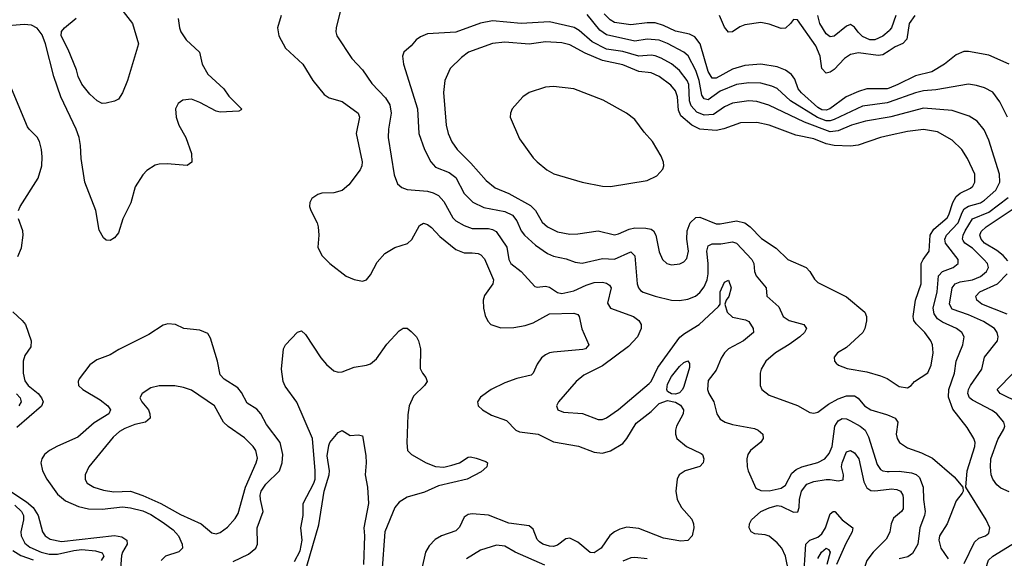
# Model space of a CAD drawing. Header units: inches. Extents: x 1308407 to 1441228, y 959628 to 1036311.
# Tile 506 of 656: x 1405724 to 1410567, y 971820 to 974469. Entities that reach past the tile are written whole.
import ezdxf

# ---------------------------------------------------------------- set-up
doc = ezdxf.new("R2010")
doc.units = ezdxf.units.IN
doc.header["$MEASUREMENT"] = 0
doc.layers.add('B4907', color=7, linetype='Continuous')
doc.layers.add('B4917', color=7, linetype='Continuous')

msp = doc.modelspace()

# ---------------------------------------------------------------- linework, layer by layer
at = {"layer": 'B4907', "color": 5}
for points, elevation in [([(1406233.1, 974510), (1406278.6, 974450), (1406308, 974350), (1406254.8, 974170), (1406230, 974108.7), (1406210, 974079), (1406190, 974069), (1406150, 974059), (1406130, 974057.2), (1406105.2, 974070), (1406070, 974102.7), (1406030, 974152), (1406011.2, 974190), (1406003.2, 974223.2), (1405963.3, 974323.3), (1405927.7, 974390), (1405929.4, 974410.6), (1405944.5, 974430), (1406002.5, 974477.5)], 2860), ([(1407304.6, 974530), (1407281.1, 974430), (1407279.5, 974410), (1407284.2, 974390), (1407358.6, 974278.6), (1407410, 974223.1), (1407455.5, 974155.5), (1407524.2, 974084.2), (1407545.5, 974050), (1407551.5, 974010), (1407537.4, 973930), (1407536, 973890), (1407565.8, 973705.8), (1407582.7, 973662.7), (1407604.3, 973644.3), (1407630, 973634.4), (1407730, 973626.2), (1407758.5, 973618.5), (1407784.8, 973604.8), (1407810, 973574.7), (1407855.3, 973495.3), (1407870, 973479.8), (1407910, 973456.8), (1407950, 973442.5), (1408030, 973442.2), (1408050, 973437.9), (1408067.3, 973427.3), (1408120.9, 973350), (1408129.5, 973290), (1408140.2, 973270), (1408190, 973231.3), (1408257.1, 973157.1), (1408270, 973153.6), (1408310, 973158), (1408330, 973154.3), (1408370, 973127.7), (1408390, 973122.9), (1408450, 973135.3), (1408510, 973163.4), (1408550, 973176.3), (1408590, 973178.1), (1408610, 973173.1), (1408624.2, 973164.2), (1408633.7, 973150), (1408615, 973075.1), (1408629.2, 973050), (1408743.8, 973010), (1408768.5, 972990), (1408781.3, 972970), (1408780.9, 972950), (1408762.3, 972910), (1408718.2, 972861.8), (1408590, 972766.2), (1408498.6, 972721.4), (1408460.3, 972690), (1408373.4, 972590), (1408364.9, 972570), (1408370.5, 972550), (1408398.6, 972538.6), (1408491.8, 972531.8), (1408570, 972503.1), (1408590, 972503.6), (1408610, 972510.3), (1408670, 972551.3), (1408820.8, 972679.2), (1408830, 972690.2), (1408862, 972758), (1408971.7, 972908.3), (1408993.5, 972926.5), (1409066, 972970), (1409161, 973059), (1409169.7, 973070.3), (1409170, 973130.4), (1409190, 973177.6), (1409210, 973188), (1409222.8, 973150), (1409212.7, 973107.3), (1409199.3, 973090), (1409192, 973070), (1409204, 973030), (1409230, 973006), (1409293.1, 972993.1), (1409310, 972984.9), (1409331, 972950), (1409332.4, 972930), (1409283.6, 972890), (1409210.1, 972849.9), (1409190, 972830.8), (1409174.8, 972805.2), (1409150, 972744.7), (1409110, 972694), (1409106.7, 972650), (1409113.6, 972630), (1409138, 972590), (1409153.4, 972530), (1409170, 972504.9), (1409193.4, 972490), (1409230, 972478.5), (1409338, 972458), (1409356.4, 972450), (1409379.5, 972430), (1409380.9, 972410), (1409370, 972391.8), (1409318, 972350), (1409305.3, 972330), (1409300.3, 972310), (1409301.3, 972270), (1409306.7, 972250), (1409344.6, 972164.6), (1409370, 972153.4), (1409410, 972151.6), (1409470, 972165.3), (1409490, 972179.4), (1409521.8, 972238.2), (1409543.5, 972256.5), (1409570.7, 972269.3), (1409650, 972290.6), (1409684.2, 972310), (1409705, 972335), (1409719.5, 972370), (1409734, 972470), (1409750, 972495.9), (1409770, 972508.1), (1409790, 972506.9), (1409810, 972496.6), (1409857.3, 972470), (1409882.2, 972450), (1409898.4, 972418.4), (1409941.4, 972281.4), (1409957.4, 972257.4), (1409969.6, 972249.6), (1409990, 972246.3), (1410000, 972246.6)], 2940), ([(1406504.5, 974475.5), (1406510.2, 974430), (1406516.9, 974410), (1406543.6, 974370), (1406608.7, 974310), (1406621.5, 974250), (1406650, 974200.9), (1406728.9, 974130), (1406753.7, 974093.7), (1406814.9, 974030), (1406814.4, 974025.6), (1406801.4, 974018.6), (1406710, 974013.8), (1406690, 974019), (1406610, 974061.9), (1406570, 974077.7), (1406526.7, 974073.3), (1406503, 974057), (1406491.4, 974030), (1406493.4, 973990), (1406507.1, 973950), (1406540.9, 973890), (1406570, 973810.8), (1406571.3, 973768.7), (1406548.4, 973751.6), (1406450, 973760.5), (1406410, 973758.7), (1406390, 973753.3), (1406350, 973727.6), (1406330, 973705.6), (1406292.5, 973647.5), (1406270.8, 973569.2), (1406231.4, 973490), (1406210, 973421.2), (1406190, 973396), (1406170, 973382.7), (1406150, 973385.2), (1406136.6, 973396.6), (1406114.7, 973434.7), (1406098.3, 973530), (1406044.2, 973670), (1406026.1, 973786.1), (1406023.2, 973850), (1406016.2, 973890), (1406001.7, 973930), (1405926.6, 974090), (1405891.6, 974190), (1405851.6, 974350), (1405835.1, 974395.1), (1405810, 974427.2), (1405782.6, 974442.6), (1405745.8, 974445.8), (1405630, 974435.4)], 2880), ([(1407010.2, 974489.8), (1406992.8, 974430), (1406999.1, 974390), (1407031.4, 974330), (1407116.5, 974250), (1407165.5, 974170), (1407221.3, 974101.3), (1407245.7, 974085.7), (1407310, 974067.3), (1407389.1, 974010), (1407395.8, 973990), (1407379.4, 973910), (1407408.2, 973770), (1407407.1, 973750), (1407399.3, 973730), (1407343, 973657), (1407310.8, 973629.2), (1407270, 973618.4), (1407210, 973615.4), (1407191, 973610), (1407160.7, 973590), (1407150.5, 973570), (1407150.4, 973550), (1407156.4, 973530), (1407186.7, 973470), (1407192, 973450), (1407195.8, 973410), (1407190.4, 973350), (1407210.3, 973310), (1407249.1, 973270), (1407330, 973207.6), (1407370, 973192.1), (1407410, 973183.2), (1407430, 973190.2), (1407450, 973214.9), (1407483, 973277), (1407520.5, 973319.5), (1407570, 973348.7), (1407631.7, 973368.3), (1407652.3, 973387.7), (1407690, 973457.8), (1407710, 973468.4), (1407730, 973462.3), (1407750, 973447.1), (1407790, 973402.9), (1407870, 973339.1), (1407910, 973321.9), (1407950, 973323.2), (1407978.8, 973318.8), (1407992.6, 973312.6), (1408010, 973293.4), (1408054, 973190), (1408051.8, 973170), (1408010, 973112.4), (1408004, 973090), (1408005.3, 973050), (1408013.9, 973013.9), (1408026.1, 972986.1), (1408041.1, 972970), (1408090, 972953.9), (1408154.8, 972954.8), (1408210, 972965.2), (1408250, 972978.1), (1408330, 973023), (1408450, 973026.4), (1408470, 973018.9), (1408476.5, 973010), (1408488.4, 972948.4), (1408523, 972870), (1408507.3, 972850), (1408493.4, 972846.6), (1408350, 972834.4), (1408330, 972831.2), (1408310, 972821.1), (1408290, 972806.4), (1408270, 972775.1), (1408250.2, 972730), (1408239.2, 972720.8), (1408170, 972704.1), (1408110, 972682.6), (1408043.7, 972650), (1407990, 972612.6), (1407975.3, 972590), (1407978.7, 972570), (1408001.1, 972550), (1408044.4, 972524.4), (1408118.1, 972498.1), (1408164.2, 972450), (1408182.3, 972442.3), (1408274.9, 972430), (1408350, 972393.3), (1408472.1, 972372.1), (1408550, 972343), (1408590, 972337.2), (1408630, 972348.2), (1408690, 972384.8), (1408710.3, 972409.7), (1408755.7, 972484.3), (1408830, 972543), (1408870, 972581.1), (1408910, 972595.6), (1408950, 972587.6), (1408974, 972574), (1408988.3, 972550), (1408987.2, 972530), (1408955.1, 972470), (1408949, 972450), (1408948.9, 972430), (1408956.9, 972410), (1409003.6, 972370), (1409075.9, 972335.9), (1409082.6, 972330), (1409089.1, 972310), (1409085.5, 972290), (1409070, 972272.4), (1408997.6, 972250), (1408967.9, 972230), (1408957.8, 972210), (1408951.6, 972150), (1408957.8, 972110), (1408979.6, 972070), (1409030, 972012), (1409037.5, 971990), (1409039.3, 971970), (1409031.2, 971930), (1409010, 971907.7), (1408976.2, 971903.8), (1408890, 971919.6), (1408770, 971966.7), (1408710, 971972.9), (1408675.9, 971964.1), (1408649.1, 971950.9), (1408627.1, 971932.9), (1408584.2, 971870), (1408550, 971847.5), (1408530, 971848), (1408470, 971899), (1408430, 971918.8), (1408410, 971916), (1408370, 971884.5), (1408350, 971877.9), (1408330, 971879.9), (1408296.8, 971890), (1408280.8, 971900.8), (1408270, 971913.3), (1408250, 971963.1), (1408230, 971979.4), (1408130, 971992.5), (1408030, 972033), (1407950, 972038.9), (1407930, 972035.8), (1407910, 972022.7), (1407886.7, 971973.3), (1407870, 971955.9), (1407798.7, 971930), (1407768, 971912), (1407738.6, 971881.4), (1407720.5, 971850), (1407701.5, 971770)], 2920), ([(1410000, 973990.1), (1409884.2, 973970), (1409814.9, 973950), (1409750, 973922.4), (1409710, 973918.1), (1409584.7, 973964.7), (1409409.2, 974049.2), (1409350, 974067.6), (1409310.8, 974070.8), (1409230, 974058.2), (1409190, 974040.2), (1409136.6, 974003.4), (1409090, 973999.6), (1409054.9, 974014.9), (1409026.2, 974046.3), (1409018.9, 974070), (1409015, 974150), (1409007.4, 974170), (1408970, 974219.9), (1408930, 974252.2), (1408879.9, 974279.9), (1408850, 974291.2), (1408830, 974294), (1408770, 974289.6), (1408690, 974313.2), (1408610, 974323.6), (1408540.5, 974360.5), (1408476.4, 974416.4), (1408450.9, 974430.9), (1408330, 974458.9), (1408190, 974450.9), (1408050, 974463.6), (1407990, 974451.9), (1407870, 974407.2), (1407730, 974399.8), (1407695.2, 974384.8), (1407674, 974370), (1407650, 974340.5), (1407613.4, 974310), (1407607.2, 974290), (1407612.6, 974250), (1407681.5, 974030), (1407687.6, 973910), (1407715.5, 973830), (1407747, 973770), (1407770, 973743.9), (1407837.3, 973717.3), (1407870, 973693.7), (1407910, 973614.4), (1407952.1, 973572.1), (1408006.3, 973546.3), (1408110, 973526.6), (1408147.3, 973507.3), (1408170, 973480.7), (1408191.4, 973431.4), (1408206.8, 973410), (1408260.7, 973360.7), (1408320.1, 973320.1), (1408350, 973306.3), (1408412.6, 973292.6), (1408456.5, 973276.5), (1408490, 973271.5), (1408590, 973294.4), (1408650, 973291.9), (1408730, 973326.7), (1408750, 973307.7), (1408760.9, 973170), (1408767.7, 973150), (1408778.1, 973138.1), (1408790, 973129.4), (1408850.4, 973110), (1408930, 973090.6), (1408970, 973088.2), (1409010, 973095.1), (1409047.4, 973110), (1409070, 973128.1), (1409090, 973155.9), (1409104.8, 973190), (1409110, 973218.8), (1409111, 973270), (1409103.9, 973330), (1409110, 973357.3), (1409130, 973366.4), (1409173.2, 973366.8), (1409230, 973377.2), (1409250.2, 973370), (1409325.6, 973290), (1409335, 973270), (1409338.6, 973230), (1409345.5, 973210), (1409395.3, 973150), (1409398.3, 973110), (1409457.1, 973057.1), (1409478.5, 973010), (1409508.2, 972990), (1409580.5, 972970), (1409594.6, 972950), (1409584.2, 972930), (1409560.9, 972910), (1409508.6, 972871.4), (1409441.1, 972830), (1409394.3, 972790), (1409370.3, 972750), (1409365.3, 972730), (1409365.7, 972670), (1409374.4, 972650), (1409410, 972623.2), (1409550, 972572.3), (1409610, 972537.4), (1409630, 972534.3), (1409650, 972539.1), (1409701.8, 972578.2), (1409750, 972604.9), (1409790, 972618.6), (1409830, 972618.9), (1409847.8, 972607.8), (1409878.9, 972570), (1409910, 972550.1), (1409987.3, 972527.3), (1410000, 972521.9)], 2960), ([(1410000, 974064.2), (1409990, 974060.8), (1409870, 974044.4), (1409730, 973978), (1409710, 973971.8), (1409690, 973972), (1409648, 973988), (1409515.6, 974070), (1409450, 974130.5), (1409422.9, 974142.9), (1409370, 974156.3), (1409310, 974158.7), (1409250, 974149.9), (1409170, 974117), (1409110, 974075.8), (1409090, 974079.9), (1409078.5, 974098.5), (1409066.7, 974170), (1409050, 974218.7), (1409011.1, 974291.1), (1408990.2, 974310.2), (1408910, 974352.4), (1408870, 974367.9), (1408810, 974373.1), (1408750, 974363.6), (1408610, 974394.7), (1408577.6, 974417.6), (1408514.7, 974494.7)], 2940), ([(1410000, 974133.1), (1409990, 974129.2), (1409890, 974128.4), (1409850, 974116.6), (1409789.5, 974090), (1409708.5, 974031.5), (1409690, 974024.1), (1409670, 974026.3), (1409650, 974037.9), (1409568.5, 974110), (1409553, 974130), (1409536, 974176), (1409519.4, 974199.4), (1409490, 974221.2), (1409450, 974237.2), (1409370, 974250.9), (1409290, 974243.8), (1409230, 974226.6), (1409150, 974181), (1409130, 974181.9), (1409110, 974214.8), (1409070.2, 974350.2), (1409045.3, 974385.3), (1409018, 974398), (1408950, 974412.1), (1408890, 974441), (1408850, 974454.2), (1408810, 974454.1), (1408730, 974444.1), (1408650, 974455.9), (1408628.4, 974468.4), (1408598, 974498)], 2920), ([(1410000, 974316.2), (1409970, 974296.9), (1409946.5, 974293.5), (1409850, 974306.2), (1409810, 974298.4), (1409781.4, 974278.5), (1409730, 974223.6), (1409710, 974210.5), (1409690, 974206.5), (1409670, 974228.7), (1409660.5, 974290), (1409640.4, 974340.4), (1409550, 974468.2), (1409530, 974469.7), (1409515.3, 974450), (1409490, 974428.2), (1409470, 974425.9), (1409410, 974447.9), (1409370, 974455.9), (1409290, 974444.5), (1409265.7, 974434.3), (1409230, 974409.8), (1409210, 974407.9), (1409190, 974431.8), (1409165.9, 974490)], 2880), ([(1410000, 974415.2), (1409970, 974389), (1409930, 974369.9), (1409905.4, 974370), (1409870, 974385.8), (1409847.6, 974407.6), (1409830, 974433.2), (1409810, 974445.5), (1409790, 974437), (1409730, 974388.9), (1409710, 974384.8), (1409690, 974399.8), (1409659, 974450), (1409650.3, 974490)], 2860), ([(1410000, 973899.3), (1409958, 973890), (1409848.6, 973851.4), (1409810, 973847.8), (1409730, 973850.7), (1409690, 973858.5), (1409630, 973882.6), (1409541.9, 973901.9), (1409410, 973950.9), (1409350, 973964), (1409270, 973962.2), (1409187.9, 973932.1), (1409150, 973923.7), (1409070, 973931.1), (1409030, 973950.8), (1408976.6, 973996.6), (1408963.7, 974023.7), (1408959.6, 974090), (1408950, 974119.8), (1408927.2, 974147.2), (1408870, 974190.4), (1408830, 974207.8), (1408770, 974214.5), (1408690, 974247.3), (1408590, 974268.9), (1408504.7, 974304.7), (1408430, 974345.7), (1408390, 974355.8), (1408310, 974360.4), (1408230, 974349.4), (1408110, 974359.3), (1408050, 974352.8), (1407931.1, 974308.9), (1407896.4, 974283.6), (1407840.8, 974230), (1407814.4, 974170), (1407809.3, 974110.7), (1407822, 973950), (1407831.8, 973910), (1407850, 973868.9), (1407876.3, 973830), (1407943.3, 973763.3), (1408017.7, 973677.7), (1408062.9, 973642.9), (1408130, 973614.4), (1408235.7, 973555.7), (1408260.8, 973530), (1408294.1, 973474.1), (1408320.2, 973450), (1408370, 973426), (1408430, 973414.3), (1408470, 973415.3), (1408570, 973430.1), (1408650, 973411.5), (1408670, 973415.3), (1408721.1, 973438.9), (1408750, 973445.2), (1408804.2, 973444.2), (1408830, 973438.2), (1408841.3, 973430), (1408853.2, 973410), (1408870, 973327.3), (1408886.3, 973290), (1408906.4, 973270), (1408930, 973263.2), (1408970.7, 973269.3), (1408990, 973278.9), (1409004.8, 973295.2), (1409013.5, 973330), (1409005.2, 973390), (1409006.8, 973430), (1409021.2, 973470), (1409050, 973496.6), (1409070, 973497.7), (1409150, 973466), (1409170, 973464.5), (1409250, 973480.3), (1409290, 973470.1), (1409316.6, 973450), (1409373.3, 973393.3), (1409445.4, 973345.4), (1409502, 973290), (1409591.5, 973250), (1409610, 973230.3), (1409632.6, 973192.6), (1409650, 973176.8), (1409790, 973106.2), (1409881.3, 973030), (1409888.7, 973010), (1409888.8, 972988.8), (1409881.3, 972950), (1409870.2, 972930), (1409790, 972856.9), (1409745.7, 972830), (1409730.3, 972810), (1409732.2, 972790), (1409739.9, 972779.9), (1409750.8, 972770), (1409793.4, 972753.4), (1409890, 972736.8), (1409957.4, 972717.4), (1409990, 972703.9), (1410000, 972697.4)], 2980), ([(1405718.8, 973530), (1405727.2, 973550), (1405814.7, 973690), (1405832.7, 973750), (1405835.1, 973795.1), (1405832.1, 973830), (1405821.1, 973870), (1405810, 973890.8), (1405770.7, 973930), (1405763.1, 973943.1), (1405675.6, 974150)], 2920), ([(1405714.9, 973305.1), (1405732.8, 973347.2), (1405742.1, 973410), (1405740.5, 973430), (1405718.8, 973490)], 2920), ([(1405690, 973032.3), (1405737.3, 972990), (1405752.5, 972970), (1405780.1, 972890), (1405779.5, 972860.5), (1405750, 972818), (1405741.7, 972790), (1405741.4, 972730), (1405750, 972692.9), (1405765.9, 972670), (1405815.5, 972630), (1405831.1, 972610), (1405839.2, 972590), (1405831.8, 972568.2), (1405710, 972464.2)], 2880), ([(1406774.8, 971805.2), (1406850, 971839.8), (1406885.6, 971870), (1406893.1, 971890), (1406892.4, 971970), (1406922.5, 972050), (1406909, 972110), (1406907.2, 972130), (1406911.9, 972150), (1406934.7, 972185.3), (1407002.8, 972250), (1407015.8, 972290), (1407017.9, 972330), (1407005.9, 972390), (1406938.6, 972478.6), (1406910, 972530.9), (1406890, 972552.9), (1406843, 972583), (1406816, 972636), (1406797.9, 972657.9), (1406730, 972701.6), (1406710, 972723), (1406696.8, 972790), (1406662.6, 972902.6), (1406650, 972926), (1406610, 972941.6), (1406531.2, 972951.2), (1406490, 972969.6), (1406453.1, 972973.1), (1406430, 972967.6), (1406359.3, 972920.7), (1406212.7, 972847.3), (1406170, 972820.5), (1406104.1, 972795.9), (1406070, 972771.6), (1406017.5, 972702.5), (1406011.5, 972690), (1406013.8, 972670), (1406034.4, 972650), (1406120.3, 972600.3), (1406158.5, 972570), (1406171.1, 972550), (1406163.2, 972530), (1406090, 972487.2), (1406010, 972416.5), (1405910, 972372.5), (1405871.5, 972350), (1405846.9, 972330), (1405833.4, 972310), (1405828.4, 972290), (1405836.3, 972250), (1405857.8, 972210), (1405910, 972135.9), (1405950, 972103.3), (1406014.2, 972074.2), (1406062.9, 972062.9), (1406130, 972061.1), (1406230, 972072.6), (1406270, 972068.6), (1406330, 972053.2), (1406370, 972035.2), (1406430, 971996.8), (1406479.5, 971959.5), (1406506.1, 971930), (1406524, 971890), (1406524.4, 971870), (1406507.4, 971852.6), (1406441, 971830), (1406420.8, 971810)], 2920), ([(1407075.9, 971804.1), (1407103.1, 971856.9), (1407113.7, 971910), (1407107, 971970), (1407118.7, 972030), (1407117.7, 972090), (1407170.4, 972189.6), (1407176.7, 972210), (1407178.2, 972250), (1407163.8, 972410), (1407087.4, 972587.4), (1407030, 972667.6), (1407020.6, 972690), (1407012.3, 972750), (1407021.4, 972850), (1407032.4, 972870), (1407090, 972932.7), (1407110, 972938.3), (1407130, 972920.4), (1407205.6, 972805.6), (1407233.2, 972773.2), (1407270, 972741.5), (1407290, 972735.5), (1407310, 972737.8), (1407370, 972760.5), (1407430, 972769.4), (1407450, 972776.8), (1407478.4, 972801.6), (1407530, 972873.6), (1407590, 972938.7), (1407610, 972952.2), (1407630, 972952.7), (1407650, 972936.4), (1407676, 972910), (1407686, 972890), (1407696.1, 972850), (1407693.9, 972753.9), (1407704.9, 972730), (1407722.4, 972710), (1407728.7, 972690), (1407715.5, 972670), (1407661.9, 972618.1), (1407639.8, 972570), (1407633.6, 972526.4), (1407628.1, 972388.1), (1407631.4, 972350), (1407650.9, 972330.9), (1407723.8, 972290), (1407770, 972271.1), (1407810, 972269.1), (1407850, 972278), (1407887, 972290), (1407930, 972318.4), (1407941.4, 972318.5), (1407970, 972313.2), (1408016.1, 972296.1), (1408024.4, 972290), (1408022, 972270), (1407994.5, 972245.5), (1407924.9, 972210), (1407784.1, 972175.9), (1407714.8, 972145.2), (1407630, 972121.5), (1407590, 972096.6), (1407568.6, 972070), (1407520.8, 971950), (1407505.7, 971750)], 2880), ([(1405709.1, 972629.1), (1405726.6, 972610), (1405731, 972590), (1405719.6, 972570)], 2860), ([(1407122.2, 971730), (1407196, 971984), (1407221.4, 972150), (1407245.8, 972230), (1407247.5, 972250), (1407236.5, 972323.5), (1407244.3, 972375.7), (1407250, 972390.4), (1407290, 972438.8), (1407310, 972448), (1407350, 972424.9), (1407390, 972426.8), (1407410, 972422), (1407426.1, 972326.1), (1407428.9, 972290), (1407424, 972230), (1407435.6, 972170), (1407439.6, 972090), (1407416.6, 971970), (1407419.9, 971930), (1407415.5, 971790)], 2860), ([(1409506.9, 971750), (1409490.8, 971830), (1409473.1, 971870), (1409450, 971896.1), (1409410, 971928.8), (1409390, 971935.3), (1409340.5, 971940.5), (1409321.5, 971950), (1409312.5, 971970), (1409314.2, 971990), (1409323.2, 972010), (1409370, 972050.1), (1409410, 972068.2), (1409450, 972079.1), (1409470, 972076.9), (1409530, 972046.3), (1409550.7, 972049.3), (1409558.1, 972070), (1409559.2, 972110), (1409568.7, 972150), (1409595.9, 972184.1), (1409630, 972198), (1409690, 972207.3), (1409710, 972208.5), (1409750, 972201), (1409773.6, 972206.4), (1409776, 972230), (1409765.9, 972270), (1409769.2, 972290), (1409790, 972344.1), (1409810, 972350.1), (1409830, 972338.3), (1409850.4, 972310), (1409875.7, 972195.7), (1409890, 972166.4), (1409910, 972154.1), (1409930, 972151.8), (1410000, 972160.3)], 2920), ([(1405661.7, 972161.7), (1405758, 972098), (1405790.1, 972070), (1405814.6, 972030), (1405836.6, 971950), (1405849.3, 971930), (1405873.6, 971913.6), (1405930, 971903.6), (1406190, 971933), (1406226.2, 971926.2), (1406251.6, 971910), (1406253.1, 971890), (1406229.8, 971850.2), (1406225.8, 971834.2), (1406220.3, 971770)], 2880), ([(1405701.3, 972081.3), (1405733.9, 972050), (1405742.5, 972030), (1405743.9, 972010), (1405729.2, 971950), (1405731, 971930), (1405750, 971894.8), (1405774.6, 971874.6), (1405830, 971851), (1405870, 971841.2), (1405910, 971840.7), (1405990, 971858.9), (1406030, 971863.2), (1406096.6, 971856.6), (1406130, 971846.7), (1406138, 971830), (1406124.6, 971810)], 2860), ([(1409579.1, 971710), (1409590.5, 971890), (1409610, 971909), (1409650, 971924), (1409670, 971940.1), (1409687.5, 971970), (1409710, 972039), (1409724.7, 972050), (1409734, 972050), (1409769.4, 972009.4), (1409821.8, 971970), (1409819.2, 971950), (1409786.5, 971893.5), (1409741, 971790)], 2880), ([(1410000, 971943), (1409985.8, 971914.2), (1409921.1, 971850), (1409890.1, 971810), (1409877.1, 971770), (1409880.1, 971750), (1409894.2, 971730), (1409930, 971705.9), (1409970, 971694.6), (1410000, 971692)], 2920), ([(1405690, 971859.1), (1405730, 971834.5), (1405790, 971813.1)], 2840), ([(1408306.8, 971786.8), (1408161.7, 971850), (1408110, 971879.4), (1408070, 971884.8), (1407990, 971860.8), (1407922, 971818)], 2940), ([(1409650, 971819.7), (1409668, 971850), (1409690, 971869.3), (1409702.8, 971862.8), (1409710.1, 971850), (1409693.2, 971790)], 2860), ([(1408810, 971817.3), (1408750, 971823.5), (1408730, 971822.5), (1408690, 971806.3)], 2940)]:
    msp.add_lwpolyline(points, dxfattribs=dict(at, elevation=elevation))
for points, elevation in [([(1408350, 974140.2), (1408310, 974137.3), (1408230, 974111.6), (1408198.3, 974090), (1408146.9, 974030), (1408138.5, 974010), (1408137.3, 973990), (1408182.9, 973882.9), (1408250, 973790.2), (1408269.3, 973770), (1408316.2, 973730), (1408351.4, 973711.4), (1408490, 973669.4), (1408590, 973650.9), (1408630, 973648.8), (1408810, 973677.8), (1408857.9, 973702.1), (1408886.7, 973733.3), (1408892.2, 973750), (1408891, 973769), (1408878.7, 973798.7), (1408835.8, 973870), (1408795.4, 973915.4), (1408750, 973978.8), (1408708.4, 974010), (1408594.2, 974074.2), (1408450, 974129.9)], 3020), ([(1408950, 972627.4), (1408929.8, 972629.8), (1408910, 972641.1), (1408906.5, 972650), (1408910, 972676.9), (1408930, 972714), (1408970, 972763.1), (1408990, 972783.7), (1409010, 972792), (1409018.2, 972778.2), (1409017.8, 972757.8), (1408990, 972665.1), (1408983.8, 972650), (1408970, 972634.8)], 2920), ([(1406487.9, 972667.9), (1406410, 972667.8), (1406370, 972658.5), (1406327.4, 972630), (1406314.9, 972610), (1406324.6, 972590), (1406357.6, 972550), (1406365.2, 972530), (1406365.8, 972510), (1406343.7, 972490), (1406290, 972478.3), (1406240.7, 972459.3), (1406215.6, 972444.4), (1406183.4, 972416.6), (1406064.9, 972270), (1406047.2, 972230), (1406046, 972210), (1406050, 972200.7), (1406056.4, 972190), (1406088.2, 972170), (1406135.8, 972155.8), (1406187.4, 972147.4), (1406270, 972149.7), (1406330, 972128.9), (1406418.5, 972090), (1406515.6, 972035.6), (1406616.5, 971990), (1406670, 971944.9), (1406690, 971940.2), (1406710, 971947.2), (1406746.9, 971973.1), (1406784.7, 972015.3), (1406799.4, 972040.6), (1406834.1, 972170), (1406887.9, 972290), (1406893.3, 972313.3), (1406886.3, 972350), (1406872.5, 972370), (1406830, 972412.7), (1406750, 972469), (1406727.2, 972490), (1406683.1, 972570), (1406570, 972646.4), (1406530, 972660.9)], 2940)]:
    msp.add_lwpolyline(points, close=True, dxfattribs=dict(at, elevation=elevation))
at = {"layer": 'B4917', "color": 5}
for points, elevation in [([(1410127, 974490), (1410099.4, 974450), (1410086.8, 974373.1), (1410067.2, 974352.8), (1410030, 974335.5), (1410000, 974316.2)], 2880), ([(1410033.7, 974490), (1410012.1, 974430), (1410002.6, 974417.4), (1410000, 974415.2)], 2860), ([(1410591.2, 974251.2), (1410490, 974294.1), (1410390, 974312.4), (1410368, 974312), (1410330, 974297.2), (1410272.2, 974250), (1410210, 974212.6), (1410130, 974192.7), (1410043.5, 974150), (1410000, 974133.1)], 2920), ([(1410581.7, 973990), (1410545, 974065), (1410510, 974112.7), (1410470, 974134), (1410430, 974146.3), (1410390, 974151.4), (1410230, 974123.7), (1410170, 974118.9), (1410130, 974109.2), (1410000, 974064.2)], 2940), ([(1410370, 971795.3), (1410420.5, 971899.5), (1410441.5, 971918.5), (1410474, 971930), (1410490, 971944.4), (1410495.8, 971970), (1410478, 972010), (1410377.2, 972170), (1410383.5, 972250), (1410422.4, 972370), (1410422.6, 972390), (1410416.4, 972410), (1410383.5, 972463.5), (1410313.6, 972553.6), (1410292.6, 972612.6), (1410294.5, 972650), (1410322.3, 972730), (1410329.3, 972790), (1410363.2, 972870), (1410369.8, 972910), (1410357.7, 972930), (1410330.8, 972950), (1410262.1, 972982.1), (1410238.3, 972998.3), (1410221.9, 973021.9), (1410217.1, 973050), (1410235.8, 973130), (1410242.5, 973210), (1410262.9, 973230), (1410314.5, 973250), (1410339.8, 973270), (1410339.8, 973290), (1410278, 973370), (1410274.5, 973390), (1410282.7, 973410), (1410339.3, 973470), (1410358.6, 973521.4), (1410370, 973539.4), (1410390, 973551.8), (1410450, 973568), (1410470, 973581.7), (1410524.3, 973630), (1410544.6, 973670), (1410543.2, 973710), (1410490, 973876.3), (1410467.7, 973927.7), (1410433.3, 973970), (1410394, 973994), (1410310, 974022.7), (1410170, 974033.5), (1410008.5, 973991.5), (1410000, 973990.1)], 2960), ([(1410000, 972697.4), (1410050, 972664.9), (1410090, 972659.3), (1410109.2, 972670), (1410125.2, 972690), (1410190, 972732.2), (1410206.2, 972770), (1410217.5, 972830), (1410214.1, 972870), (1410204.6, 972890), (1410175.9, 972930), (1410132.6, 972972.6), (1410122, 972990), (1410117.6, 973010), (1410129.2, 973090), (1410157.1, 973170), (1410158.3, 973270), (1410167.2, 973290), (1410197, 973330), (1410202.1, 973410), (1410220.3, 973439.7), (1410284.9, 973495.1), (1410293.6, 973510), (1410312.7, 973570), (1410330, 973599.3), (1410350, 973615.8), (1410399.7, 973640.3), (1410411.6, 973650), (1410421, 973670), (1410421.8, 973710), (1410386.2, 973786.2), (1410357.2, 973830), (1410310, 973876.8), (1410237.5, 973917.5), (1410170, 973929.2), (1410090, 973919.1), (1410000, 973899.3)], 2980), ([(1410590, 972146.6), (1410550, 972165.4), (1410530, 972181.4), (1410510, 972209.8), (1410502.5, 972230), (1410498, 972270), (1410501, 972310), (1410534.8, 972405.2), (1410564, 972456), (1410568.9, 972470), (1410564.4, 972490), (1410530.7, 972530), (1410507.4, 972547.4), (1410410, 972597.3), (1410395.3, 972610), (1410387.3, 972630), (1410390.5, 972650), (1410400.5, 972670), (1410455.4, 972750), (1410469.9, 972810), (1410532.8, 972890), (1410535.8, 972910), (1410531.8, 972930), (1410517.6, 972950), (1410464.7, 972984.7), (1410390, 973018.1), (1410310, 973045.9), (1410297.9, 973070), (1410309.5, 973150), (1410324.5, 973170), (1410350, 973179.7), (1410411, 973190), (1410450, 973205.8), (1410479.1, 973230), (1410489.1, 973250), (1410483.2, 973270), (1410465.2, 973290), (1410410, 973345.3), (1410373.3, 973370), (1410363.7, 973383.7), (1410360.4, 973390), (1410363.8, 973410), (1410374.2, 973430), (1410410, 973490.1), (1410490, 973522.7), (1410585.1, 973594.9)], 2940), ([(1410583.9, 973283.9), (1410560.9, 973310), (1410530, 973333.8), (1410470, 973369.5), (1410453.1, 973390), (1410447, 973410), (1410453.3, 973426.7), (1410478, 973450), (1410605.1, 973534.9)], 2920), ([(1410580.4, 973020.4), (1410456.2, 973070), (1410431.4, 973090), (1410427.2, 973110), (1410446.8, 973130), (1410533.6, 973170), (1410581, 973219)], 2920), ([(1410642.6, 972582.6), (1410546.3, 972630), (1410531.1, 972650), (1410610.5, 972730)], 2920), ([(1410000, 972521.9), (1410029.5, 972509.5), (1410043.5, 972490), (1410035.6, 972430), (1410040.2, 972410), (1410051.5, 972390), (1410090, 972363), (1410159.1, 972339.1), (1410213.2, 972313.2), (1410320.4, 972220.4), (1410362.8, 972170), (1410364, 972150), (1410359.9, 972140.1), (1410330, 972102.7), (1410285.6, 971990), (1410248.6, 971931.4), (1410244.2, 971910), (1410255.1, 971870), (1410290, 971817.6)], 2960), ([(1410000, 972246.6), (1410050, 972248.2), (1410110, 972241.1), (1410133.1, 972233.1), (1410150, 972217.8), (1410167.2, 972170), (1410168.5, 972110), (1410176.8, 972050), (1410174, 972030), (1410151.1, 971970), (1410140.7, 971890), (1410115.9, 971844.1), (1410092.5, 971827.5), (1410050, 971817.8)], 2940), ([(1410000, 972160.3), (1410010, 972161.6), (1410037.8, 972157.8), (1410055.8, 972150), (1410068.3, 972130), (1410070, 972116), (1410070, 972063), (1410061.3, 972050), (1410021.7, 972018.3), (1410010.8, 971989.2), (1410003.5, 971950), (1410000, 971943)], 2920), ([(1410590, 971411.3), (1410557.5, 971470), (1410539.1, 971530), (1410537.9, 971550), (1410547.2, 971610), (1410542.2, 971630), (1410519.2, 971670), (1410488.2, 971708.2), (1410478.4, 971730), (1410475.3, 971770), (1410489.7, 971810.3), (1410509.9, 971830.1), (1410645.9, 971914.1)], 2940)]:
    msp.add_lwpolyline(points, dxfattribs=dict(at, elevation=elevation))

doc.saveas('drawing.dxf')
